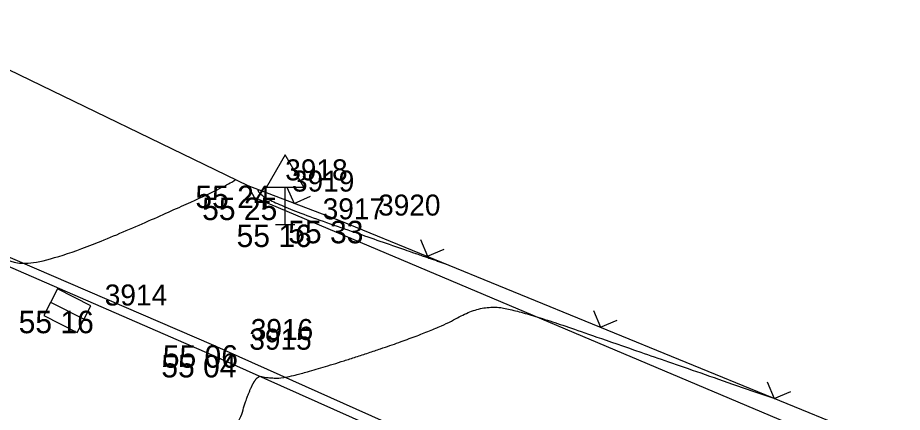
# Model space of a CAD drawing. Extents: x -704017 to -701500, y -1008977 to -1008450.
# Drawn here: x -701892.62 to -701880.81, y -1008873.03 to -1008867.76 of the extents above; entities that cross this region are included whole.
import ezdxf

# ---------------------------------------------------------------- set-up
doc = ezdxf.new("R2010")
doc.units = 0
for name, color, linetype in [('Z_body', 7, 'Continuous'), ('Z_body_cisla', 7, 'Continuous'), ('Z_body_vysky', 7, 'Continuous'), ('Z_dopravni_znaceni', 7, 'Continuous'), ('Z_komunikace', 7, 'Continuous'), ('Z_obruby', 7, 'Continuous'), ('Z_oploceni', 7, 'Continuous'), ('Z_rozhrani_ploch', 7, 'Continuous'), ('Z_site_znaky_kanalizace', 7, 'Continuous'), ('Z_vrstevnice_hlavni', 7, 'Continuous'), ('Z_vrstevnice_vedlejsi', 7, 'Continuous'), ('Z_vstupy', 7, 'Continuous')]:
    doc.layers.add(name, color=color, linetype=linetype)

# ---------------------------------------------------------------- blocks, each defined once
blk = doc.blocks.new('POINT_DISPLAY')
blk.add_line((0, 0), (0, 0))
blk = doc.blocks.new('Z212')
for p, q in [((-0.17, 0.17), (0, 0)), ((0, 0), (0.17, 0.17))]:
    blk.add_line(p, q)
blk = doc.blocks.new('Z527')
for p, q in [((0, 0.93), (-0.25, 0.5)), ((0.25, 0.5), (0, 0.93)), ((-0.25, 0.5), (0.25, 0.5)), ((0, 0), (0, 0.5)), ((-0.13, 0), (0.13, 0))]:
    blk.add_line(p, q)
blk = doc.blocks.new('Z38')
for p, q in [((0.25, 0.2), (-0.25, 0.2)), ((-0.25, 0.2), (-0.25, -0.2)), ((0.25, -0.2), (0.25, 0.2)), ((-0.25, 0), (0.25, 0)), ((-0.25, -0.2), (0.25, -0.2))]:
    blk.add_line(p, q)

msp = doc.modelspace()

# ---------------------------------------------------------------- linework, layer by layer
at = {"layer": 'Z_komunikace'}
for p, q in [((-701895.11, -1008870.05), (-701890.03, -1008872.26)), ((-701890.03, -1008872.26), (-701881.67, -1008875.98))]:
    msp.add_line(p, q, dxfattribs=at)
at = {"layer": 'Z_obruby'}
for p, q in [((-701895.08, -1008869.95), (-701890.01, -1008872.13)), ((-701890.01, -1008872.13), (-701881.61, -1008875.87))]:
    msp.add_line(p, q, dxfattribs=at)
at = {"layer": 'Z_oploceni'}
for p, q in [((-701889.55, -1008870), (-701888.31, -1008870.47)), ((-701888.31, -1008870.47), (-701880.9, -1008873.5))]:
    msp.add_line(p, q, dxfattribs=at)
at = {"layer": 'Z_rozhrani_ploch'}
for q in [(-701889.55, -1008870), (-701880.81, -1008873.81)]:
    msp.add_line((-701889.46, -1008870.16), q, dxfattribs=at)
at = {"layer": 'Z_vrstevnice_hlavni'}
msp.add_open_spline([(-701892.879, -1008882.787), (-701889.472, -1008882.757), (-701889.731, -1008881.635), (-701892.725, -1008880.105), (-701892.74, -1008880.091), (-701893.058, -1008879.92), (-701893.67, -1008879.663), (-701894.019, -1008879.761), (-701894.062, -1008879.637), (-701894.055, -1008879.56), (-701894.107, -1008879.459), (-701894.106, -1008879.344), (-701894.304, -1008879.224), (-701893.742, -1008878.375), (-701892.66, -1008877.09), (-701891.023, -1008874.773), (-701889.698, -1008873.279), (-701889.557, -1008872.796), (-701889.422, -1008872.531), (-701889.328, -1008872.561), (-701889.002, -1008872.579), (-701887.066, -1008871.947), (-701886.413, -1008871.573), (-701885.795, -1008871.707), (-701884.616, -1008872.115), (-701882.488, -1008872.851)], degree=2, dxfattribs=at)
at = {"layer": 'Z_vrstevnice_vedlejsi'}
for points in [[(-701896.22, -1008880.97), (-701896.184, -1008880.56), (-701897.533, -1008877.921), (-701897.533, -1008877.917), (-701898.348, -1008877.422), (-701897.225, -1008875.725), (-701896.188, -1008874.184), (-701896.033, -1008873.996), (-701895.885, -1008873.83), (-701893.193, -1008871.036), (-701893.078, -1008870.934), (-701892.946, -1008870.932), (-701892.36, -1008871.12), (-701889.79, -1008869.998), (-701889.715, -1008869.92)], [(-701889.412, -1008870.052), (-701889.46, -1008870.16), (-701887.414, -1008870.869), (-701886.899, -1008871.047)]]:
    msp.add_open_spline(points, degree=2, dxfattribs=at)
at = {"layer": 'Z_vstupy'}
msp.add_line((-701894.17, -1008867.76), (-701889.55, -1008870), dxfattribs=at)

# ---------------------------------------------------------------- block references
at = {"layer": 'Z_body'}
for p in [(-701889.55, -1008870), (-701889.46, -1008870.16), (-701889.05, -1008870.52), (-701888.31, -1008870.47), (-701891.96, -1008871.67), (-701890.01, -1008872.13), (-701890.03, -1008872.26)]:
    msp.add_blockref('POINT_DISPLAY', p, dxfattribs=at)
at = {"layer": 'Z_dopravni_znaceni'}
msp.add_blockref('Z527', (-701889.05, -1008870.52), dxfattribs=at)
at = {"layer": 'Z_oploceni'}
for p, rotation in [((-701888.93, -1008870.24), -20.800000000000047), ((-701887.15, -1008870.94), -22.200000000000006), ((-701884.84, -1008871.89), -22.200000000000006), ((-701882.52, -1008872.84), -22.200000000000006)]:
    msp.add_blockref('Z212', p, dxfattribs=dict(at, rotation=rotation))
at = {"layer": 'Z_site_znaky_kanalizace', "rotation": -27.000000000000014}
msp.add_blockref('Z38', (-701891.96, -1008871.67), dxfattribs=at)

# ---------------------------------------------------------------- texts
at = {"layer": 'Z_body_cisla'}
for s, p in [('3918', (-701889.05, -1008869.93)), ('3919', (-701888.96, -1008870.08)), ('3917', (-701888.55, -1008870.45)), ('3920', (-701887.81, -1008870.4)), ('3914', (-701891.46, -1008871.6)), ('3916', (-701889.51, -1008872.06)), ('3915', (-701889.53, -1008872.19))]:
    msp.add_text(s, height=0.28, dxfattribs=at).set_placement(p)
at = {"layer": 'Z_body_vysky'}
for s, p in [('55 24', (-701890.25, -1008870.3)), ('55 25', (-701890.16, -1008870.46)), ('55 16', (-701889.7, -1008870.82)), ('55 33', (-701889.01, -1008870.77)), ('55 16', (-701892.61, -1008871.97)), ('55 06', (-701890.685, -1008872.43)), ('55 04', (-701890.705, -1008872.56))]:
    msp.add_text(s, height=0.3, dxfattribs=at).set_placement(p)

doc.saveas('drawing.dxf')
